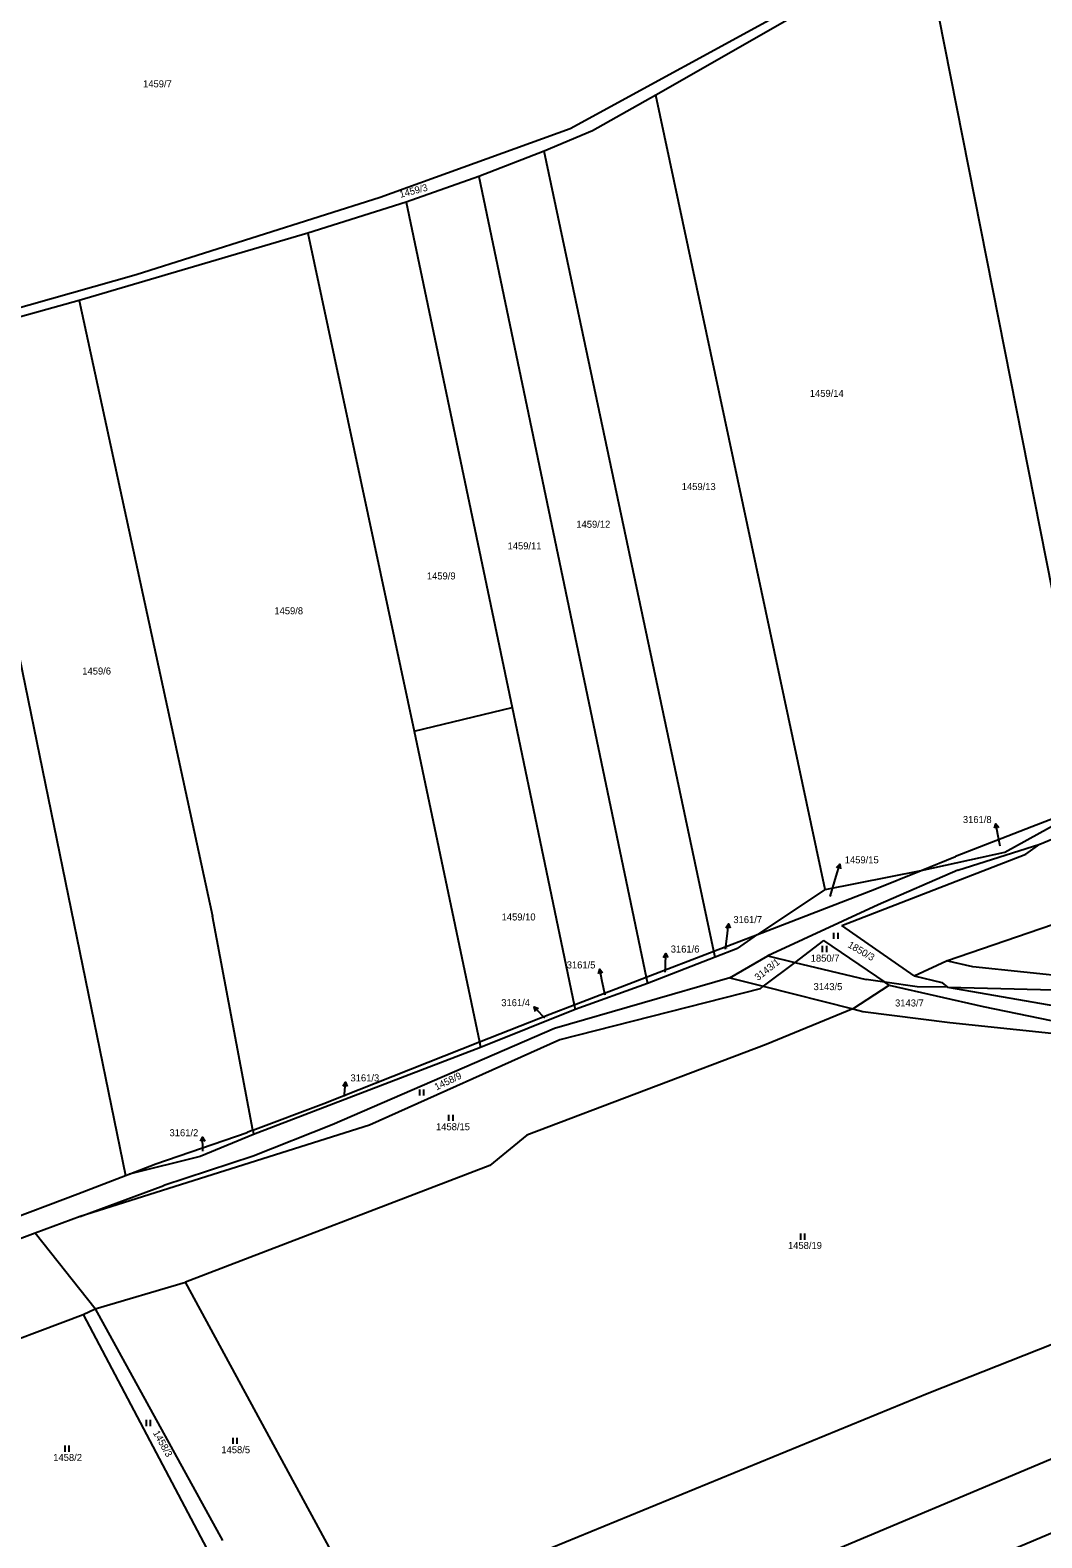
# Model space of a CAD drawing. Extents: x -736345 to -729997, y -1130177 to -1122501.
# Drawn here: x -732702.9 to -732458, y -1126891.5 to -1126526.6 of the extents above; entities that cross this region are included whole.
import ezdxf

# ---------------------------------------------------------------- set-up
doc = ezdxf.new("R2010")
doc.units = 0
for name, color, linetype in [('Vrstva 1', 7, 'Continuous'), ('Vrstva 16', 7, 'Continuous'), ('Vrstva 18', 7, 'Continuous'), ('Vrstva 25', 7, 'Continuous')]:
    doc.layers.add(name, color=color, linetype=linetype)

msp = doc.modelspace()

# ---------------------------------------------------------------- linework, layer by layer
at = {"layer": 'Vrstva 1'}
for points in [[(-732485.94, -1126508.41), (-732445.34, -1126713.6)], [(-732517.68, -1126520.77), (-732572.19, -1126550.45)], [(-732516.3, -1126522.23), (-732551.45, -1126542.36)], [(-732551.45, -1126542.36), (-732566.73, -1126550.98)], [(-732510.48, -1126734.6), (-732551.45, -1126542.36)], [(-732572.19, -1126550.45), (-732618.13, -1126567.11)], [(-732566.73, -1126550.98), (-732578.46, -1126555.91)], [(-732578.46, -1126555.91), (-732594.31, -1126562.01)], [(-732537.42, -1126749.51), (-732578.46, -1126555.91)], [(-732594.31, -1126562.01), (-732611.9, -1126568.22)], [(-732594.31, -1126562.01), (-732553.78, -1126755.8)], [(-732618.13, -1126567.11), (-732677.2, -1126585.79)], [(-732611.9, -1126568.22), (-732635.66, -1126575.71)], [(-732611.9, -1126568.22), (-732586.21, -1126690.5)], [(-732635.66, -1126575.71), (-732691, -1126592.05)], [(-732635.66, -1126575.71), (-732609.89, -1126696.26)], [(-732677.2, -1126585.79), (-732744.75, -1126604.94)], [(-732691, -1126592.05), (-732721.48, -1126600.47)], [(-732691, -1126592.05), (-732658.77, -1126740.99)], [(-732721.48, -1126600.47), (-732679.82, -1126803.81)], [(-732609.89, -1126696.26), (-732586.21, -1126690.5)], [(-732586.21, -1126690.5), (-732571.22, -1126762.5)], [(-732609.89, -1126696.26), (-732594.13, -1126771.47)], [(-732466.95, -1126725.58), (-732445.34, -1126713.6)], [(-732445.34, -1126713.6), (-732460.47, -1126719.42)], [(-732458.54, -1126723.64), (-732430.75, -1126712.06)], [(-732460.47, -1126719.42), (-732478.92, -1126726.61)], [(-732478.37, -1126729.92), (-732458.54, -1126723.64)], [(-732461.87, -1126726.01), (-732458.54, -1126723.64)], [(-732506.44, -1126743.29), (-732461.87, -1126726.01)], [(-732487.2, -1126729.98), (-732466.95, -1126725.58)], [(-732487.2, -1126729.98), (-732478.92, -1126726.61)], [(-732481.1, -1126751.87), (-732412.63, -1126728.38)], [(-732510.48, -1126734.6), (-732487.2, -1126729.98)], [(-732498.41, -1126734.53), (-732487.2, -1126729.98)], [(-732478.37, -1126729.92), (-732497.66, -1126738.26)], [(-732526.86, -1126745.46), (-732498.41, -1126734.53)], [(-732510.48, -1126734.6), (-732526.86, -1126745.46)], [(-732497.66, -1126738.26), (-732524.34, -1126750.65)], [(-732649, -1126792.86), (-732658.77, -1126740.99)], [(-732537.42, -1126749.51), (-732526.86, -1126745.46)], [(-732531.71, -1126748.83), (-732526.86, -1126745.46)], [(-732488.95, -1126755.44), (-732506.44, -1126743.29)], [(-732553.78, -1126755.8), (-732537.42, -1126749.51)], [(-732537.11, -1126750.96), (-732537.42, -1126749.51)], [(-732531.71, -1126748.83), (-732537.11, -1126750.96)], [(-732510.86, -1126746.89), (-732517.84, -1126752.21)], [(-732510.86, -1126746.89), (-732496.01, -1126757.02)], [(-732537.11, -1126750.96), (-732553.46, -1126757.35)], [(-732533.56, -1126755.97), (-732524.34, -1126750.65)], [(-732517.84, -1126752.21), (-732525.45, -1126758.01)], [(-732524.34, -1126750.65), (-732517.84, -1126752.21)], [(-732517.84, -1126752.21), (-732500.55, -1126756.36)], [(-732488.95, -1126755.44), (-732481.1, -1126751.87)], [(-732474.72, -1126753.29), (-732481.1, -1126751.87)], [(-732425.39, -1126758.45), (-732474.72, -1126753.29)], [(-732533.56, -1126755.97), (-732575.94, -1126768.19)], [(-732571.22, -1126762.5), (-732553.78, -1126755.8)], [(-732553.46, -1126757.35), (-732570.98, -1126763.64)], [(-732553.78, -1126755.8), (-732553.46, -1126757.35)], [(-732533.56, -1126755.97), (-732525.45, -1126758.01)], [(-732496.01, -1126757.02), (-732500.55, -1126756.36)], [(-732488.19, -1126758.16), (-732496.01, -1126757.02)], [(-732494.96, -1126757.73), (-732496.01, -1126757.02)], [(-732488.95, -1126755.44), (-732482.21, -1126757.05)], [(-732482.21, -1126757.05), (-732480.86, -1126758.18)], [(-732526.2, -1126758.59), (-732574.7, -1126770.93)], [(-732525.45, -1126758.01), (-732526.2, -1126758.59)], [(-732525.45, -1126758.01), (-732503.8, -1126763.47)], [(-732503.8, -1126763.47), (-732494.96, -1126757.73)], [(-732494.96, -1126757.73), (-732472.26, -1126762.92)], [(-732480.86, -1126758.18), (-732488.19, -1126758.16)], [(-732480.86, -1126758.18), (-732445.43, -1126759.07)], [(-732480.86, -1126758.18), (-732446.95, -1126764.13)], [(-732594.13, -1126771.47), (-732577.07, -1126764.74)], [(-732570.98, -1126763.64), (-732593.85, -1126772.82)], [(-732577.07, -1126764.74), (-732571.22, -1126762.5)], [(-732571.22, -1126762.5), (-732570.98, -1126763.64)], [(-732503.8, -1126763.47), (-732524.72, -1126772.06)], [(-732503.8, -1126763.47), (-732501.38, -1126764.08)], [(-732501.38, -1126764.08), (-732480.29, -1126766.79)], [(-732472.26, -1126762.92), (-732434.25, -1126770.7)], [(-732575.94, -1126768.19), (-732629.8, -1126791.56)], [(-732480.29, -1126766.79), (-732448.02, -1126770.13)], [(-732631.78, -1126786.33), (-732594.13, -1126771.47)], [(-732574.7, -1126770.93), (-732620.71, -1126791.59)], [(-732594.13, -1126771.47), (-732593.85, -1126772.82)], [(-732524.72, -1126772.06), (-732582.65, -1126794.06)], [(-732593.85, -1126772.82), (-732648.8, -1126793.9)], [(-732649, -1126792.86), (-732631.78, -1126786.33)], [(-732620.71, -1126791.59), (-732690.72, -1126813.68)], [(-732672.43, -1126800.98), (-732650.37, -1126793.38)], [(-732648.8, -1126793.9), (-732661.72, -1126799.22)], [(-732649, -1126792.86), (-732650.37, -1126793.38)], [(-732649, -1126792.86), (-732648.8, -1126793.9)], [(-732629.8, -1126791.56), (-732648.92, -1126799.12)], [(-732582.65, -1126794.06), (-732591.63, -1126801.39)], [(-732661.72, -1126799.22), (-732678.9, -1126803.46)], [(-732678.9, -1126803.46), (-732672.43, -1126800.98)], [(-732648.92, -1126799.12), (-732670.52, -1126806.22)], [(-732691.32, -1126808.23), (-732679.82, -1126803.81)], [(-732679.82, -1126803.81), (-732678.9, -1126803.46)], [(-732591.63, -1126801.39), (-732665.25, -1126829.63)], [(-732710.12, -1126815.32), (-732691.32, -1126808.23)], [(-732690.72, -1126813.68), (-732670.52, -1126806.22)], [(-732690.72, -1126813.68), (-732701.63, -1126817.77)], [(-732701.63, -1126817.77), (-732705.48, -1126819.21)], [(-732687.1, -1126836.08), (-732701.63, -1126817.77)], [(-732687.1, -1126836.08), (-732665.25, -1126829.63)], [(-732620.62, -1126911.91), (-732665.25, -1126829.63)], [(-732485.39, -1126856.36), (-732416.14, -1126829.06)], [(-732716.62, -1126847.46), (-732690.02, -1126837.42)], [(-732690.02, -1126837.42), (-732687.1, -1126836.08)], [(-732690.02, -1126837.42), (-732660.11, -1126894.12)], [(-732687.1, -1126836.08), (-732656.3, -1126892.16)], [(-732620.62, -1126911.91), (-732485.39, -1126856.36)], [(-732549.09, -1126911.63), (-732420.31, -1126857.45)], [(-732602.29, -1126952.11), (-732454.88, -1126889.98)]]:
    msp.add_lwpolyline(points, dxfattribs=at)
at = {"layer": 'Vrstva 16'}
for points in [[(-732468.14, -1126724.12), (-732468.59, -1126721.64)], [(-732509.26, -1126736.26), (-732507.78, -1126731.31)], [(-732534.57, -1126748.98), (-732534.21, -1126745.89)], [(-732549.15, -1126754.58), (-732549.11, -1126753.03)], [(-732563.73, -1126760.18), (-732564.41, -1126756.82)], [(-732578.34, -1126765.69), (-732578.8, -1126765.2)], [(-732626.78, -1126784.66), (-732626.75, -1126784.21)], [(-732661.07, -1126797.93), (-732661.08, -1126797.49)]]:
    msp.add_lwpolyline(points, dxfattribs=at)
at = {"layer": 'Vrstva 25'}
for points in [[(-732469.439, -1126719.762), (-732469.126, -1126718.689), (-732468.456, -1126719.583)], [(-732468.59, -1126721.64), (-732469.126, -1126718.689)], [(-732507.78, -1126731.31), (-732506.918, -1126728.437)], [(-732507.685, -1126729.251), (-732506.918, -1126728.437), (-732506.727, -1126729.539)], [(-732534.476, -1126743.846), (-732533.866, -1126742.91), (-732533.484, -1126743.961)], [(-732534.21, -1126745.89), (-732533.866, -1126742.91)], [(-732508.377, -1126746.535), (-732508.377, -1126745.035)], [(-732507.343, -1126746.535), (-732507.343, -1126745.035)], [(-732549.553, -1126751.017), (-732549.027, -1126750.032), (-732548.555, -1126751.045)], [(-732549.11, -1126753.03), (-732549.027, -1126750.032)], [(-732511.127, -1126749.725), (-732511.127, -1126748.225)], [(-732510.093, -1126749.725), (-732510.093, -1126748.225)], [(-732565.295, -1126754.959), (-732565.002, -1126753.88), (-732564.316, -1126754.761)], [(-732564.41, -1126756.82), (-732565.002, -1126753.88)], [(-732578.8, -1126765.2), (-732580.849, -1126763.01)], [(-732580.531, -1126764.082), (-732580.849, -1126763.01), (-732579.801, -1126763.399)], [(-732627.109, -1126782.18), (-732626.541, -1126781.218), (-732626.112, -1126782.25)], [(-732626.75, -1126784.21), (-732626.541, -1126781.218)], [(-732608.587, -1126784.445), (-732608.587, -1126782.945)], [(-732607.553, -1126784.445), (-732607.553, -1126782.945)], [(-732601.517, -1126790.595), (-732601.517, -1126789.095)], [(-732600.483, -1126790.595), (-732600.483, -1126789.095)], [(-732661.611, -1126795.499), (-732661.127, -1126794.491), (-732660.612, -1126795.483)], [(-732661.08, -1126797.49), (-732661.127, -1126794.491)], [(-732516.387, -1126819.335), (-732516.387, -1126817.835)], [(-732515.353, -1126819.335), (-732515.353, -1126817.835)], [(-732674.737, -1126864.455), (-732674.737, -1126862.955)], [(-732673.703, -1126864.455), (-732673.703, -1126862.955)], [(-732694.427, -1126870.645), (-732694.427, -1126869.145)], [(-732693.393, -1126870.645), (-732693.393, -1126869.145)], [(-732653.767, -1126868.765), (-732653.767, -1126867.265)], [(-732652.733, -1126868.765), (-732652.733, -1126867.265)]]:
    msp.add_lwpolyline(points, dxfattribs=at)

# ---------------------------------------------------------------- texts
at = {"layer": 'Vrstva 16'}
for s, p in [('3161/8', (-732477.127, -1126718.49)), ('1459/15', (-732505.72, -1126728.24)), ('3161/7', (-732532.67, -1126742.71)), ('3161/6', (-732547.83, -1126749.83)), ('3161/5', (-732573.007, -1126753.68)), ('3161/4', (-732588.847, -1126762.81)), ('3161/3', (-732625.34, -1126781.02)), ('3161/2', (-732669.127, -1126794.29))]:
    msp.add_text(s, height=1.7, dxfattribs=at).set_placement(p)
at = {"layer": 'Vrstva 18'}
for s, height, p in [('1459/7', 1.7, (-732675.53, -1126540.44)), ('1459/14', 1.7, (-732514.18, -1126615.35)), ('1459/13', 1.7, (-732545.17, -1126637.91)), ('1459/12', 1.7, (-732570.68, -1126647.03)), ('1459/11', 1.7, (-732587.32, -1126652.27)), ('1459/9', 1.7, (-732606.85, -1126659.54)), ('1459/8', 1.7, (-732643.76, -1126667.97)), ('1459/6', 1.7, (-732690.24, -1126682.55)), ('3161/8', 0.1, (-732467.94, -1126723.92)), ('1459/15', 0.1, (-732509.06, -1126736.06)), ('1459/10', 1.7, (-732588.76, -1126742.07)), ('3161/7', 0.1, (-732534.37, -1126748.78)), ('1850/7', 1.7, (-732513.96, -1126752.04)), ('3161/6', 0.1, (-732548.95, -1126754.38)), ('3143/5', 1.7, (-732513.26, -1126758.93)), ('3161/5', 0.1, (-732563.53, -1126759.98)), ('3143/7', 1.7, (-732493.54, -1126762.89)), ('3161/4', 0.1, (-732578.14, -1126765.49)), ('3161/3', 0.1, (-732626.58, -1126784.46)), ('1458/15', 1.7, (-732604.64, -1126792.83)), ('3161/2', 0.1, (-732660.87, -1126797.73)), ('1458/19', 1.7, (-732519.46, -1126821.57)), ('1458/5', 1.7, (-732656.59, -1126871)), ('1458/2', 1.7, (-732697.27, -1126872.88))]:
    msp.add_text(s, height=height, dxfattribs=at).set_placement(p)
for s, rotation, p in [('1459/3', 14.80012, (-732613.238, -1126567.186)), ('1850/3', 329.80262, (-732505.137, -1126748.438)), ('3143/1', 38.2003, (-732526.717, -1126756.75)), ('1458/9', 25.80021, (-732604.517, -1126783.223)), ('1458/3', 299.50238, (-732673.208, -1126866.075))]:
    msp.add_text(s, height=1.7, rotation=rotation, dxfattribs=at).set_placement(p)

doc.saveas('drawing.dxf')
